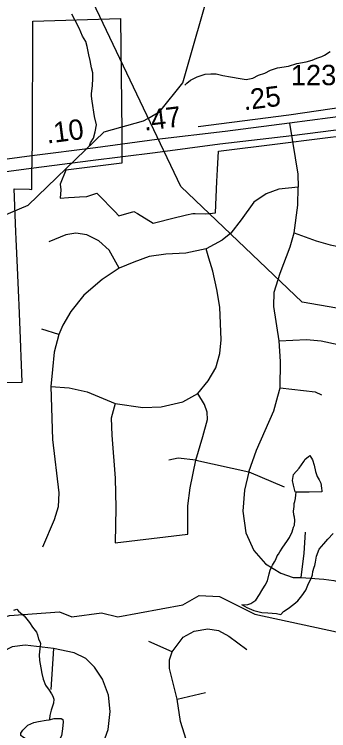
# Model space of a CAD drawing. Extents: x 2001466 to 2224147, y 644118 to 847247.
# Drawn here: x 2028140 to 2030071, y 722853 to 727257 of the extents above; entities that cross this region are included whole.
import ezdxf

# ---------------------------------------------------------------- set-up
doc = ezdxf.new("R2010")
doc.units = 0
for name, color, linetype in [('Exist Boundary Political City Limit New', 7, 'Continuous'), ('Exist Hydrographic Creek Single Shore', 7, 'Continuous'), ('Exist Hydrographic Misc Water Feature', 7, 'Continuous'), ('Exist Road Non-System Type 51', 7, 'Continuous'), ('Exist Road Primary US Divided Attributed', 7, 'Continuous'), ('Exist Road Primary US Mileage Hundredths English Label', 7, 'Continuous'), ('Exist Road Primary US Service Attributed', 7, 'Continuous'), ('Exist Road Secondary Type 51 Number Label', 7, 'Continuous'), ('Exist Utilities Electrical Transmission Line', 7, 'Continuous'), ('Map Preparation Boundary City Limit Buffer Line', 7, 'Continuous')]:
    doc.layers.add(name, color=color, linetype=linetype)

msp = doc.modelspace()

# ---------------------------------------------------------------- linework, layer by layer
at = {"layer": 'Exist Boundary Political City Limit New'}
for points in [[(2027907.6, 724994.3), (2028188.2, 724996.1), (2028184, 725104), (2028182.1, 725150.7), (2028179.8, 725209.6), (2028177.5, 725264.9), (2028169.1, 725467.8), (2028167.2, 725513.8), (2028159.6, 725700.4), (2028152.5, 725873.7), (2028150.6, 725919.1), (2028139.8, 726183), (2028233.6, 726181), (2028247.8, 726180.7), (2028247.6, 726269.4), (2028251.2, 726464.6), (2028253.2, 727214.6), (2028793, 727231.2), (2028800.6, 726534), (2028801.1, 726342.2), (2028456.8, 726298.8), (2028421.9, 726212.6), (2028426.8, 726176.9), (2028422.6, 726126.1), (2028473.4, 726130.5), (2028510.4, 726132.3), (2028541.5, 726133.8), (2028586.2, 726136), (2028646.6, 726157.3), (2028656.8, 726146.9), (2028758, 726043.8), (2028782.5, 726018.8), (2028875, 726044.6), (2028896.9, 726031.3), (2028993.2, 725973.4), (2029017.6, 725979.4), (2029104.8, 726000.7), (2029196.8, 726023.2), (2029237, 726033.1), (2029250, 726032.6)], [(2029375.5, 726037.4), (2029384.8, 726229.4), (2029388.2, 726302.1), (2029393.8, 726415.7), (2029772.8, 726463.4), (2030000, 726492), (2030397, 726541.1)], [(2029250, 726032.6), (2029316, 726030.1), (2029357.5, 726035.2), (2029375.5, 726037.4)]]:
    msp.add_lwpolyline(points, dxfattribs=at)
at = {"layer": 'Exist Hydrographic Creek Single Shore'}
msp.add_lwpolyline([(2025569.3, 723074.1), (2025802.2, 723158), (2025927.3, 723240.8), (2026235.3, 723250.8), (2026402.2, 723293.4), (2027077.2, 723260), (2028110.3, 723560.4), (2028418.3, 723583.7), (2028493.1, 723552.6), (2028676.2, 723578.5), (2028776.3, 723553.4), (2029176.1, 723627.3), (2029276.2, 723684.3), (2029401.3, 723678.4), (2029618.2, 723569.1), (2030118.2, 723460.4), (2030393.1, 723471.2), (2030638.7, 723554.5)], dxfattribs=at)
at = {"layer": 'Exist Hydrographic Misc Water Feature'}
msp.add_line((2029534.4, 723629.2), (2029538.5, 723627.2), dxfattribs=at)
for points in [[(2029174.3, 726836.2), (2029357.2, 727475.6), (2029357.4, 727685.6), (2029440.2, 727851.2), (2029556.3, 727970.4)], [(2028601, 726448.3), (2028609, 726466.2), (2028627, 726496.3), (2028637.1, 726534.2), (2028644.9, 726576.3), (2028633, 726628.3), (2028618.8, 726722.2), (2028614.9, 726754.2), (2028614.9, 726768.2), (2028620.9, 726818.2), (2028622.7, 726862.2), (2028622.7, 726878.2), (2028622.7, 726896.2), (2028614.7, 726928.2), (2028606.7, 726972.2), (2028596.9, 727008.1), (2028588.7, 727058.1), (2028578.6, 727090.1), (2028558.7, 727122.1), (2028538.6, 727172.1), (2028512.6, 727222.1), (2028492.7, 727258.1)], [(2029186.8, 726820.5), (2029198.7, 726832.5), (2029222.7, 726852.5), (2029262.9, 726872.6), (2029312.7, 726888.6), (2029346.7, 726890.6), (2029380.6, 726890.6), (2029420.6, 726880.6), (2029468.8, 726872.6), (2029526.6, 726862.7), (2029564.7, 726856.7), (2029604.7, 726864.8), (2029640.6, 726882.8), (2029678.7, 726894.8), (2029712.6, 726912.8), (2029756.6, 726926.8), (2029824.7, 726938.9), (2029874.8, 726954.9), (2029932.6, 726964.9), (2029968.5, 726974.9), (2029998.6, 726986.9), (2030028.5, 726996.9), (2030044.5, 727005), (2030080.6, 727029)], [(2028960.4, 726617.1), (2029033.2, 726658.7), (2029174.3, 726836.2)], [(2027844.3, 725921), (2027850.3, 725924.8), (2028225.3, 726084.5), (2028691.2, 726534.4), (2028933.4, 726601.6), (2028960.4, 726617.1)], [(2029871.9, 724319.2), (2029865.9, 724321.3), (2029854, 724363.2), (2029847.9, 724391.2), (2029854, 724427.2), (2029889.9, 724467.2), (2029918, 724507.2), (2029926, 724521.3), (2029943.9, 724537.3), (2029955.7, 724545.3), (2029971.7, 724517.3), (2029982, 724485.3), (2029990, 724447.3), (2030000, 724415.3), (2030011.9, 724395.3), (2030022, 724375.3), (2030025.9, 724343.4), (2030027.9, 724327.3), (2030027.9, 724321.3), (2029950, 724319.3), (2029871.9, 724319.2)], [(2029538.5, 723627.2), (2029574.4, 723629.2), (2029592.4, 723635.2), (2029624.4, 723655.2), (2029646.5, 723691.2), (2029660.3, 723715.2), (2029676.3, 723741.2), (2029680.4, 723747.2), (2029694.3, 723775.2), (2029704.4, 723817.2), (2029712.4, 723839.2), (2029718.3, 723855.2), (2029726.1, 723871.2), (2029738.2, 723891.2), (2029746.2, 723905.2), (2029754.2, 723927.2), (2029762.2, 723937.2), (2029770.2, 723953.2), (2029788.2, 723981.3), (2029814.3, 724015.3), (2029830.3, 724041.3), (2029846.3, 724075.3), (2029854, 724103.3), (2029860, 724117.3), (2029862, 724147.3), (2029860, 724165.3), (2029856.1, 724179.3), (2029854, 724203.3), (2029858.1, 724231.2), (2029858.1, 724249.2), (2029862, 724261.3), (2029868, 724281.3), (2029870, 724303.3), (2029871.9, 724319.2)], [(2029776.3, 723567.3), (2029792.5, 723585.3), (2029822.5, 723603.3), (2029856.3, 723631.3), (2029880.3, 723651.3), (2029906.3, 723681.3), (2029930.3, 723717.4), (2029946.3, 723757.4), (2029962.3, 723789.4), (2029972.4, 723811.4), (2029974.2, 723831.4), (2029982.2, 723857.4), (2029986.1, 723869.3), (2029990.2, 723889.3), (2029996.1, 723925.4), (2030012.1, 723969.4), (2030040.2, 724001.4), (2030066.1, 724031.4), (2030098.1, 724065.4)], [(2029538.5, 723627.2), (2029568.4, 723611.1), (2029610.4, 723591.2), (2029660.5, 723579.3), (2029696.4, 723577.3), (2029750.5, 723573.3), (2029776.3, 723567.3)], [(2028136.7, 723594.3), (2028156.6, 723600.4)], [(2028156.6, 723600.4), (2028166.7, 723588.4), (2028200.7, 723558.4), (2028216.7, 723538.4), (2028232.7, 723518.4), (2028252.8, 723490.4), (2028276.8, 723458.5), (2028282.7, 723442.4), (2028288.7, 723416.4), (2028296.7, 723402.4), (2028300.8, 723388.4), (2028296.7, 723356.5), (2028292.8, 723318.5), (2028294.8, 723284.4), (2028302.8, 723240.5), (2028308.8, 723204.5), (2028316.8, 723170.5), (2028332.8, 723132.5), (2028354.9, 723102.5), (2028368.9, 723080.5), (2028376.8, 723064.6), (2028383, 723046.6), (2028380.9, 723022.6), (2028367, 722978.6), (2028359, 722946.5), (2028357, 722924.6), (2028354.9, 722920.6)], [(2028354.9, 722920.6), (2028384.8, 722928.5), (2028415, 722928.5), (2028428.9, 722928.5), (2028439, 722922.6), (2028440.8, 722908.6), (2028437.1, 722864.6), (2028429.1, 722820.6), (2028409, 722782.6), (2028395.1, 722762.6), (2028380.9, 722752.6), (2028353.1, 722754.6), (2028303, 722762.6), (2028242.9, 722788.5), (2028207.1, 722804.5), (2028191.1, 722814.4), (2028181, 722824.5), (2028181, 722838.4), (2028193.1, 722856.4), (2028223.1, 722886.5), (2028261, 722902.5), (2028288.9, 722910.5), (2028335, 722918.6), (2028354.9, 722920.6)]]:
    msp.add_lwpolyline(points, dxfattribs=at)
at = {"layer": 'Exist Road Non-System Type 51'}
for points in [[(2029830.8, 726587.4), (2029880.3, 726273.6), (2029883.3, 726193.7)], [(2029883.3, 726193.7), (2029763.7, 726181.5), (2029687, 726153.8), (2029610.3, 726101.6), (2029533.6, 725994.2), (2029469.1, 725911.3), (2029417, 725868.3), (2029318.8, 725816.1)], [(2029858.8, 725914.3), (2029880.3, 726083.2), (2029883.3, 726193.7)], [(2028784.9, 725696.3), (2028723.5, 725806.9), (2028659.1, 725865.2), (2028585.5, 725902.1), (2028518, 725911.3), (2028456.6, 725902.1), (2028352.3, 725859.1)], [(2029766.7, 725249.3), (2029733, 725460.5), (2029736.1, 725549.6), (2029772.9, 725666.3), (2029834.2, 725828.4), (2029858.8, 725914.3)], [(2029858.8, 725914.3), (2029993.8, 725865.2), (2030079.7, 725840.6), (2030150.3, 725825.3)], [(2029318.8, 725816.1), (2029193, 725788.5), (2029070.2, 725782.3), (2028969, 725767), (2028873.9, 725733.2), (2028784.9, 725696.3)], [(2029266.6, 724926.3), (2029331.1, 725003.1), (2029377.1, 725082.9), (2029401.6, 725171.9), (2029410.8, 725254.8), (2029401.6, 725457.5), (2029383.2, 725564.9), (2029358.7, 725678.5), (2029334.1, 725758.4), (2029318.8, 725816.1)], [(2028784.9, 725696.3), (2028680.6, 725625.7), (2028567.1, 725530.5), (2028487.3, 725429.2), (2028438.2, 725346.3), (2028413.6, 725288)], [(2028413.6, 725288), (2028309.3, 725321.8)], [(2028413.6, 725288), (2028386, 725180.5), (2028373.8, 725073.1), (2028364.6, 724969.3)], [(2029766.7, 725249.3), (2029935.5, 725258.5), (2030024.5, 725249.3), (2030128.8, 725227.8), (2030220.8, 725200.2), (2030322.1, 725163.3)], [(2029772.9, 724960.7), (2029775.9, 725123.4), (2029766.7, 725249.3)], [(2028364.6, 724969.3), (2028373.8, 724643.8), (2028413.6, 724315.9), (2028410.6, 724230), (2028386, 724150.1), (2028312.4, 723981.3)], [(2028364.6, 724969.3), (2028478.1, 724960.1), (2028588.5, 724935.5), (2028760.4, 724864.9)], [(2028760.4, 724864.9), (2028929.1, 724840.3), (2029042.6, 724843.4), (2029174.6, 724874.1), (2029266.6, 724926.3)], [(2029254.3, 724515.5), (2029297.3, 724660.9), (2029325.9, 724766.9), (2029324.5, 724811.3), (2029308.8, 724857.2), (2029266.6, 724926.3)], [(2029579.6, 724444.9), (2029626.6, 724577.8), (2029733, 724819.5), (2029757.5, 724908.5), (2029772.9, 724960.7)], [(2029772.9, 724960.7), (2029987.7, 724936.1), (2030027.5, 724917.7)], [(2028760.4, 724864.9), (2028735.8, 724773.4), (2028738.9, 724669), (2028760.4, 724405), (2028763.4, 724223.8), (2028760.4, 724008.9)], [(2029254.3, 724515.5), (2029147, 724527.8), (2029088.7, 724515.5)], [(2029205.3, 724061.1), (2029205.3, 724236.1), (2029220.6, 724346.6), (2029254.3, 724515.5)], [(2029254.3, 724515.5), (2029579.6, 724444.9)], [(2029579.6, 724444.9), (2029552.9, 724330.8), (2029544.3, 724201.8), (2029561.5, 724070), (2029610.2, 723961.1), (2029681.8, 723878), (2029776.3, 723820.7), (2029853.6, 723794.9), (2029902.3, 723794.9)], [(2029579.6, 724444.9), (2029797.4, 724352.8)], [(2028760.4, 724008.9), (2029205.3, 724061.1)], [(2029902.3, 723794.9), (2029919.5, 723943.9), (2029928, 724072.9)], [(2029902.3, 723794.9), (2030041.5, 723784.6), (2030101.6, 723776), (2030250.5, 723735.9), (2030376.5, 723721.5), (2030508.2, 723741.6), (2030594.2, 723773.1), (2030665.8, 723819)], [(2029110.5, 723338.1), (2029177.3, 723428.4), (2029244.2, 723465.2), (2029327.7, 723478.6), (2029394.6, 723468.5), (2029458.1, 723435.1), (2029568.4, 723351.5)], [(2029110.5, 723338.1), (2028966.7, 723401.6)], [(2028381.7, 723358.1), (2028207.9, 723378.2), (2028127.7, 723368.2), (2028067.5, 723338.1), (2028007.4, 723281.2), (2027950.5, 723197.6), (2027917.1, 723114), (2027897, 722996.9)], [(2028381.7, 723358.1), (2028365, 723107.3)], [(2028538.9, 722334.6), (2028615.7, 722588.8), (2028669.2, 722729.3), (2028716, 722859.7), (2028729.4, 722970.1), (2028719.4, 723070.5), (2028682.6, 723170.8), (2028632.5, 723244.4), (2028579, 723297.9), (2028508.8, 723331.4), (2028381.7, 723358.1)], [(2029140.6, 723047.1), (2029093.8, 723234.4), (2029093.8, 723287.9), (2029110.5, 723338.1)], [(2029140.6, 723047.1), (2029314.4, 723087.2)], [(2029264.2, 722197.4), (2029331.1, 722304.5), (2029347.8, 722374.7), (2029354.5, 722445), (2029341.1, 722501.8), (2029314.4, 722562), (2029260.9, 722652.3), (2029207.4, 722759.4), (2029160.6, 722909.9), (2029140.6, 723047.1)]]:
    msp.add_lwpolyline(points, dxfattribs=at)
at = {"layer": 'Exist Road Primary US Divided Attributed'}
for points in [[(2031279.9, 726765.9), (2031025.3, 726733.5), (2030810.6, 726711.3), (2030330.3, 726653.8), (2029830.8, 726587.4), (2029435.3, 726537.2), (2029015.5, 726487), (2028638.4, 726436.9), (2028248.1, 726386.7), (2027836.4, 726330.6), (2027341.3, 726271.6), (2026953.9, 726221.4), (2026523, 726169.8), (2026249.3, 726137.3), (2025753.5, 726079.7), (2025381.6, 726031), (2025004.6, 725982.3)], [(2025011.9, 725915.9), (2025323.3, 725951.1), (2025836.8, 726013.3), (2026144.5, 726050.2), (2026456.6, 726087.1), (2026955.4, 726150.6), (2027409.2, 726205.2), (2027842.3, 726256.8), (2028259.9, 726312.9), (2028607.4, 726358.6), (2029005.1, 726407.3), (2029402.8, 726460.5), (2029844.1, 726512.1), (2030371.6, 726578.5), (2030729.5, 726618.4), (2031063.7, 726667.1), (2031278.4, 726689.2)]]:
    msp.add_lwpolyline(points, dxfattribs=at)
at = {"layer": 'Exist Road Primary US Service Attributed'}
msp.add_lwpolyline([(2029268.4, 726567.5), (2029826.6, 726637.9), (2030595.7, 726751.8)], dxfattribs=at)
at = {"layer": 'Exist Utilities Electrical Transmission Line'}
msp.add_lwpolyline([(2045990.1, 712724.9), (2041035.7, 716782.7), (2040858.1, 717782.4), (2039146.2, 719367.5), (2037179.2, 720946.2), (2035524, 722401.5), (2034443.1, 723634.4), (2034242.9, 723746.1), (2033238.9, 724302.5), (2032386.2, 724764.3), (2031727.4, 725166.6), (2030498.7, 725385.2), (2029908.6, 725487.6), (2029162.8, 726197.3), (2028435.2, 727727), (2028208.4, 727965.6)], dxfattribs=at)
at = {"layer": 'Map Preparation Boundary City Limit Buffer Line'}
for points in [[(2027907.6, 724994.3), (2028188.2, 724996.1), (2028184, 725104), (2028182.1, 725150.7), (2028179.8, 725209.6), (2028177.5, 725264.9), (2028169.1, 725467.8), (2028167.2, 725513.8), (2028159.6, 725700.4), (2028152.5, 725873.7), (2028150.6, 725919.1), (2028139.8, 726183), (2028233.6, 726181), (2028247.8, 726180.7), (2028247.6, 726269.4), (2028251.2, 726464.6), (2028253.2, 727214.6), (2028793, 727231.2), (2028800.6, 726534), (2028801.1, 726342.2), (2028456.8, 726298.8), (2028421.9, 726212.6), (2028426.8, 726176.9), (2028422.6, 726126.1), (2028473.4, 726130.5), (2028510.4, 726132.3), (2028541.5, 726133.8), (2028586.2, 726136), (2028646.6, 726157.3), (2028656.8, 726146.9), (2028758, 726043.8), (2028782.5, 726018.8), (2028875, 726044.6), (2028896.9, 726031.3), (2028993.2, 725973.4), (2029017.6, 725979.4), (2029104.8, 726000.7), (2029196.8, 726023.2), (2029237, 726033.1), (2029250, 726032.6)], [(2029375.5, 726037.4), (2029384.8, 726229.4), (2029388.2, 726302.1), (2029393.8, 726415.7), (2029772.8, 726463.4), (2030000, 726492), (2030397, 726541.1)], [(2029250, 726032.6), (2029316, 726030.1), (2029357.5, 726035.2), (2029375.5, 726037.4)]]:
    msp.add_lwpolyline(points, dxfattribs=at)

# ---------------------------------------------------------------- texts
at = {"layer": 'Exist Road Primary US Mileage Hundredths English Label'}
for s, rotation, p in [('.25', 7.1912, (2029551.7, 726666.2)), ('.47', 6.815, (2028939.6, 726540.9)), ('.10', 7.3249, (2028342.4, 726461.8))]:
    msp.add_text(s, height=125, rotation=rotation, dxfattribs=at).set_placement(p)
at = {"layer": 'Exist Road Secondary Type 51 Number Label'}
msp.add_text('1232', height=125, dxfattribs=at).set_placement((2029838.4, 726821.1))

doc.saveas('drawing.dxf')
